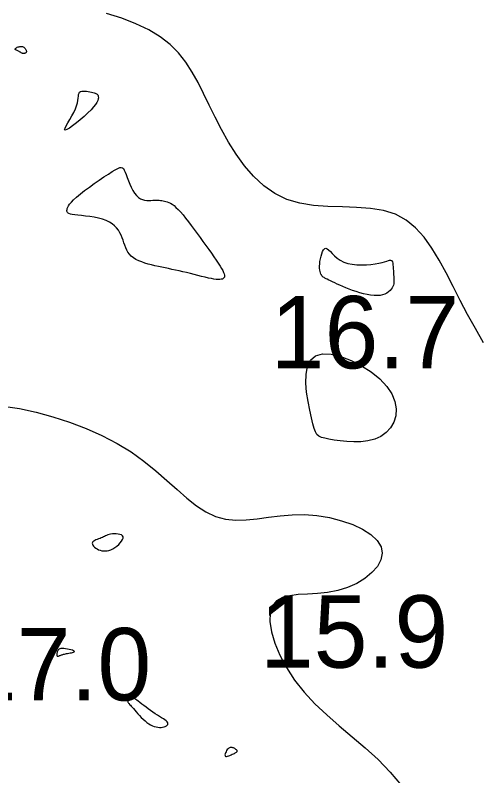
# Model space of a CAD drawing. Extents: x 3040093 to 3056816, y 408076 to 509144.
# Drawn here: x 3045481.2 to 3045513.5, y 434180.6 to 434233.1 of the extents above; entities that cross this region are included whole.
import ezdxf

# ---------------------------------------------------------------- set-up
doc = ezdxf.new("R2010")
doc.units = 0
doc.layers.add('V-CHAN-CONT-EL17', color=7, linetype='Continuous')
doc.layers.add('V-TOPO-SOUN-0610', color=7, linetype='Continuous')

msp = doc.modelspace()

# ---------------------------------------------------------------- linework, layer by layer
at = {"layer": 'V-CHAN-CONT-EL17'}
for points in [[(3045513.58, 434210.453), (3045513.015, 434211.435), (3045512.475, 434212.413), (3045511.961, 434213.385), (3045511.471, 434214.346), (3045510.992, 434215.28), (3045510.508, 434216.17), (3045510.004, 434216.999), (3045509.465, 434217.747), (3045508.875, 434218.397), (3045508.221, 434218.932), (3045507.485, 434219.333), (3045506.66, 434219.591), (3045505.76, 434219.736), (3045504.806, 434219.806), (3045503.821, 434219.839), (3045502.824, 434219.873), (3045501.838, 434219.945), (3045500.884, 434220.095), (3045499.983, 434220.36), (3045499.152, 434220.768), (3045498.39, 434221.307), (3045497.694, 434221.954), (3045497.058, 434222.687), (3045496.479, 434223.484), (3045495.951, 434224.322), (3045495.47, 434225.179), (3045495.031, 434226.032), (3045494.627, 434226.862), (3045494.243, 434227.662), (3045493.857, 434228.427), (3045493.451, 434229.154), (3045493.006, 434229.838), (3045492.502, 434230.475), (3045491.921, 434231.062), (3045491.242, 434231.593), (3045490.452, 434232.067), (3045489.562, 434232.49), (3045488.587, 434232.867), (3045487.542, 434233.207)], [(3045480.4, 434206.089), (3045481.519, 434205.911), (3045482.668, 434205.665), (3045483.828, 434205.353), (3045484.985, 434204.979), (3045486.12, 434204.545), (3045487.218, 434204.055), (3045488.261, 434203.511), (3045489.233, 434202.917), (3045490.123, 434202.279), (3045490.938, 434201.617), (3045491.694, 434200.955), (3045492.404, 434200.316), (3045493.081, 434199.724), (3045493.74, 434199.201), (3045494.395, 434198.773), (3045495.06, 434198.461), (3045495.746, 434198.282), (3045496.455, 434198.215), (3045497.188, 434198.232), (3045497.944, 434198.304), (3045498.723, 434198.405), (3045499.525, 434198.505), (3045500.351, 434198.576), (3045501.2, 434198.59), (3045502.067, 434198.525), (3045502.93, 434198.382), (3045503.762, 434198.171), (3045504.535, 434197.899), (3045505.222, 434197.575), (3045505.797, 434197.207), (3045506.231, 434196.802), (3045506.497, 434196.37), (3045506.577, 434195.919), (3045506.483, 434195.462), (3045506.238, 434195.013), (3045505.864, 434194.585), (3045505.381, 434194.19), (3045504.812, 434193.844), (3045504.178, 434193.559), (3045503.501, 434193.349), (3045502.802, 434193.219), (3045502.102, 434193.149), (3045501.42, 434193.107), (3045500.777, 434193.065), (3045500.193, 434192.992), (3045499.688, 434192.859), (3045499.281, 434192.636), (3045498.993, 434192.294), (3045498.84, 434191.812), (3045498.82, 434191.206), (3045498.928, 434190.5), (3045499.157, 434189.718), (3045499.502, 434188.885), (3045499.957, 434188.025), (3045500.517, 434187.164), (3045501.175, 434186.325), (3045501.924, 434185.526), (3045502.744, 434184.758), (3045503.612, 434184.005), (3045504.507, 434183.25), (3045505.408, 434182.477), (3045506.29, 434181.67), (3045507.134, 434180.813), (3045507.916, 434179.89)]]:
    msp.add_lwpolyline(points, dxfattribs=at)
for points in [[(3045481.249, 434230.776), (3045481.279, 434230.805), (3045481.322, 434230.834), (3045481.374, 434230.861), (3045481.433, 434230.885), (3045481.496, 434230.904), (3045481.559, 434230.917), (3045481.62, 434230.923), (3045481.676, 434230.92), (3045481.727, 434230.91), (3045481.774, 434230.892), (3045481.816, 434230.869), (3045481.854, 434230.842), (3045481.887, 434230.811), (3045481.917, 434230.777), (3045481.942, 434230.742), (3045481.964, 434230.707), (3045481.982, 434230.672), (3045481.995, 434230.637), (3045482.003, 434230.604), (3045482.007, 434230.573), (3045482.004, 434230.544), (3045481.996, 434230.517), (3045481.982, 434230.494), (3045481.961, 434230.475), (3045481.934, 434230.459), (3045481.904, 434230.447), (3045481.871, 434230.438), (3045481.836, 434230.434), (3045481.8, 434230.433), (3045481.766, 434230.435), (3045481.734, 434230.442), (3045481.705, 434230.452), (3045481.679, 434230.465), (3045481.653, 434230.48), (3045481.628, 434230.498), (3045481.601, 434230.516), (3045481.571, 434230.536), (3045481.538, 434230.557), (3045481.5, 434230.577), (3045481.456, 434230.596), (3045481.41, 434230.616), (3045481.363, 434230.635), (3045481.319, 434230.655), (3045481.281, 434230.676), (3045481.252, 434230.698), (3045481.235, 434230.721), (3045481.233, 434230.747)], [(3045485.47, 434226.825), (3045485.524, 434227.023), (3045485.558, 434227.199), (3045485.578, 434227.353), (3045485.593, 434227.485), (3045485.61, 434227.596), (3045485.636, 434227.685), (3045485.68, 434227.753), (3045485.746, 434227.8), (3045485.832, 434227.828), (3045485.933, 434227.84), (3045486.045, 434227.84), (3045486.162, 434227.83), (3045486.28, 434227.813), (3045486.395, 434227.792), (3045486.501, 434227.77), (3045486.595, 434227.748), (3045486.676, 434227.727), (3045486.746, 434227.705), (3045486.805, 434227.68), (3045486.854, 434227.65), (3045486.895, 434227.615), (3045486.927, 434227.572), (3045486.951, 434227.52), (3045486.969, 434227.457), (3045486.974, 434227.382), (3045486.963, 434227.292), (3045486.929, 434227.185), (3045486.868, 434227.06), (3045486.773, 434226.913), (3045486.641, 434226.743), (3045486.466, 434226.548), (3045486.245, 434226.328), (3045485.992, 434226.094), (3045485.722, 434225.86), (3045485.452, 434225.638), (3045485.197, 434225.442), (3045484.973, 434225.286), (3045484.797, 434225.183), (3045484.684, 434225.145), (3045484.645, 434225.183), (3045484.672, 434225.287), (3045484.749, 434225.445), (3045484.862, 434225.645), (3045484.997, 434225.874), (3045485.139, 434226.119), (3045485.274, 434226.367), (3045485.388, 434226.606)], [(3045487.254, 434218.992), (3045486.973, 434219.064), (3045486.679, 434219.122), (3045486.381, 434219.168), (3045486.089, 434219.206), (3045485.812, 434219.237), (3045485.561, 434219.264), (3045485.346, 434219.289), (3045485.173, 434219.316), (3045485.041, 434219.344), (3045484.945, 434219.375), (3045484.877, 434219.409), (3045484.835, 434219.447), (3045484.812, 434219.491), (3045484.803, 434219.54), (3045484.802, 434219.596), (3045484.807, 434219.659), (3045484.822, 434219.733), (3045484.854, 434219.819), (3045484.907, 434219.92), (3045484.989, 434220.038), (3045485.107, 434220.176), (3045485.265, 434220.337), (3045485.472, 434220.523), (3045485.729, 434220.734), (3045486.026, 434220.965), (3045486.351, 434221.206), (3045486.691, 434221.45), (3045487.031, 434221.688), (3045487.359, 434221.911), (3045487.662, 434222.111), (3045487.926, 434222.28), (3045488.141, 434222.411), (3045488.312, 434222.503), (3045488.446, 434222.555), (3045488.551, 434222.569), (3045488.633, 434222.544), (3045488.702, 434222.482), (3045488.763, 434222.381), (3045488.824, 434222.242), (3045488.893, 434222.068), (3045488.969, 434221.867), (3045489.054, 434221.647), (3045489.147, 434221.42), (3045489.248, 434221.194), (3045489.357, 434220.979), (3045489.475, 434220.786), (3045489.601, 434220.623), (3045489.736, 434220.498), (3045489.877, 434220.408), (3045490.022, 434220.348), (3045490.168, 434220.312), (3045490.314, 434220.294), (3045490.456, 434220.29), (3045490.594, 434220.294), (3045490.724, 434220.3), (3045490.844, 434220.305), (3045490.957, 434220.306), (3045491.062, 434220.304), (3045491.162, 434220.298), (3045491.258, 434220.29), (3045491.352, 434220.278), (3045491.445, 434220.262), (3045491.539, 434220.243), (3045491.635, 434220.22), (3045491.735, 434220.189), (3045491.84, 434220.148), (3045491.951, 434220.093), (3045492.069, 434220.021), (3045492.197, 434219.928), (3045492.334, 434219.81), (3045492.484, 434219.664), (3045492.645, 434219.489), (3045492.818, 434219.286), (3045493.001, 434219.06), (3045493.191, 434218.815), (3045493.387, 434218.555), (3045493.588, 434218.284), (3045493.791, 434218.005), (3045493.995, 434217.724), (3045494.198, 434217.443), (3045494.398, 434217.166), (3045494.592, 434216.896), (3045494.777, 434216.636), (3045494.95, 434216.389), (3045495.11, 434216.157), (3045495.252, 434215.944), (3045495.376, 434215.752), (3045495.478, 434215.584), (3045495.558, 434215.438), (3045495.619, 434215.314), (3045495.659, 434215.208), (3045495.682, 434215.118), (3045495.686, 434215.044), (3045495.674, 434214.983), (3045495.645, 434214.932), (3045495.601, 434214.892), (3045495.541, 434214.86), (3045495.464, 434214.839), (3045495.367, 434214.827), (3045495.252, 434214.826), (3045495.115, 434214.835), (3045494.957, 434214.855), (3045494.776, 434214.886), (3045494.571, 434214.928), (3045494.346, 434214.979), (3045494.106, 434215.038), (3045493.853, 434215.101), (3045493.592, 434215.168), (3045493.327, 434215.236), (3045493.062, 434215.302), (3045492.8, 434215.365), (3045492.546, 434215.423), (3045492.298, 434215.477), (3045492.056, 434215.528), (3045491.818, 434215.577), (3045491.582, 434215.625), (3045491.349, 434215.674), (3045491.116, 434215.724), (3045490.882, 434215.777), (3045490.647, 434215.833), (3045490.414, 434215.895), (3045490.186, 434215.963), (3045489.966, 434216.038), (3045489.759, 434216.122), (3045489.567, 434216.216), (3045489.395, 434216.321), (3045489.245, 434216.438), (3045489.121, 434216.568), (3045489.018, 434216.71), (3045488.933, 434216.862), (3045488.861, 434217.023), (3045488.798, 434217.189), (3045488.738, 434217.361), (3045488.679, 434217.536), (3045488.614, 434217.711), (3045488.541, 434217.887), (3045488.455, 434218.059), (3045488.354, 434218.226), (3045488.235, 434218.385), (3045488.093, 434218.535), (3045487.928, 434218.673), (3045487.734, 434218.796), (3045487.51, 434218.903)], [(3045502.884, 434214.792), (3045502.782, 434214.839), (3045502.694, 434214.881), (3045502.62, 434214.918), (3045502.556, 434214.955), (3045502.501, 434214.993), (3045502.453, 434215.035), (3045502.41, 434215.083), (3045502.371, 434215.14), (3045502.335, 434215.207), (3045502.304, 434215.286), (3045502.279, 434215.377), (3045502.261, 434215.483), (3045502.251, 434215.604), (3045502.25, 434215.742), (3045502.259, 434215.898), (3045502.278, 434216.072), (3045502.309, 434216.255), (3045502.349, 434216.438), (3045502.399, 434216.609), (3045502.458, 434216.76), (3045502.525, 434216.88), (3045502.601, 434216.959), (3045502.684, 434216.986), (3045502.775, 434216.956), (3045502.877, 434216.877), (3045502.993, 434216.76), (3045503.128, 434216.618), (3045503.285, 434216.462), (3045503.467, 434216.305), (3045503.678, 434216.159), (3045503.923, 434216.035), (3045504.202, 434215.943), (3045504.507, 434215.882), (3045504.829, 434215.848), (3045505.159, 434215.837), (3045505.485, 434215.846), (3045505.798, 434215.87), (3045506.088, 434215.907), (3045506.345, 434215.951), (3045506.562, 434216), (3045506.74, 434216.05), (3045506.884, 434216.095), (3045506.998, 434216.131), (3045507.087, 434216.155), (3045507.155, 434216.162), (3045507.206, 434216.148), (3045507.244, 434216.108), (3045507.274, 434216.039), (3045507.297, 434215.946), (3045507.315, 434215.833), (3045507.328, 434215.706), (3045507.338, 434215.569), (3045507.346, 434215.429), (3045507.354, 434215.291), (3045507.361, 434215.158), (3045507.37, 434215.037), (3045507.379, 434214.926), (3045507.385, 434214.822), (3045507.387, 434214.724), (3045507.383, 434214.63), (3045507.37, 434214.538), (3045507.347, 434214.446), (3045507.311, 434214.352), (3045507.261, 434214.254), (3045507.196, 434214.156), (3045507.115, 434214.06), (3045507.016, 434213.969), (3045506.898, 434213.888), (3045506.761, 434213.819), (3045506.604, 434213.766), (3045506.426, 434213.732), (3045506.226, 434213.719), (3045506.008, 434213.726), (3045505.775, 434213.751), (3045505.532, 434213.792), (3045505.282, 434213.847), (3045505.03, 434213.913), (3045504.779, 434213.988), (3045504.534, 434214.07), (3045504.297, 434214.157), (3045504.071, 434214.247), (3045503.857, 434214.338), (3045503.656, 434214.428), (3045503.469, 434214.514), (3045503.297, 434214.596), (3045503.141, 434214.671), (3045503.004, 434214.737)], [(3045502.448, 434209.691), (3045503.043, 434209.667), (3045503.714, 434209.508), (3045504.423, 434209.237), (3045505.134, 434208.874), (3045505.808, 434208.44), (3045506.409, 434207.957), (3045506.897, 434207.444), (3045507.245, 434206.923), (3045507.456, 434206.405), (3045507.54, 434205.901), (3045507.51, 434205.423), (3045507.378, 434204.982), (3045507.155, 434204.588), (3045506.852, 434204.253), (3045506.482, 434203.988), (3045506.057, 434203.8), (3045505.592, 434203.681), (3045505.104, 434203.621), (3045504.609, 434203.608), (3045504.123, 434203.631), (3045503.664, 434203.678), (3045503.247, 434203.739), (3045502.889, 434203.802), (3045502.602, 434203.86), (3045502.378, 434203.924), (3045502.205, 434204.009), (3045502.071, 434204.13), (3045501.964, 434204.303), (3045501.871, 434204.542), (3045501.781, 434204.863), (3045501.681, 434205.281), (3045501.566, 434205.802), (3045501.45, 434206.399), (3045501.356, 434207.036), (3045501.305, 434207.677), (3045501.319, 434208.286), (3045501.42, 434208.827), (3045501.629, 434209.264), (3045501.968, 434209.561)], [(3045488.116, 434196.316), (3045488.251, 434196.415), (3045488.376, 434196.524), (3045488.487, 434196.639), (3045488.578, 434196.755), (3045488.644, 434196.866), (3045488.679, 434196.969), (3045488.678, 434197.058), (3045488.638, 434197.13), (3045488.564, 434197.184), (3045488.463, 434197.224), (3045488.343, 434197.249), (3045488.211, 434197.262), (3045488.075, 434197.264), (3045487.942, 434197.257), (3045487.819, 434197.241), (3045487.712, 434197.219), (3045487.62, 434197.192), (3045487.539, 434197.16), (3045487.465, 434197.125), (3045487.395, 434197.088), (3045487.326, 434197.051), (3045487.253, 434197.013), (3045487.174, 434196.977), (3045487.086, 434196.943), (3045486.993, 434196.909), (3045486.898, 434196.876), (3045486.806, 434196.842), (3045486.722, 434196.805), (3045486.65, 434196.764), (3045486.594, 434196.719), (3045486.559, 434196.667), (3045486.548, 434196.608), (3045486.56, 434196.544), (3045486.592, 434196.476), (3045486.643, 434196.408), (3045486.71, 434196.341), (3045486.79, 434196.278), (3045486.882, 434196.22), (3045486.982, 434196.17), (3045487.09, 434196.129), (3045487.203, 434196.101), (3045487.322, 434196.084), (3045487.446, 434196.081), (3045487.574, 434196.094), (3045487.706, 434196.122), (3045487.841, 434196.168), (3045487.978, 434196.233)], [(3045484.423, 434188.902), (3045484.47, 434188.918), (3045484.52, 434188.933), (3045484.574, 434188.948), (3045484.633, 434188.963), (3045484.698, 434188.978), (3045484.769, 434188.993), (3045484.849, 434189.007), (3045484.936, 434189.022), (3045485.026, 434189.038), (3045485.114, 434189.055), (3045485.192, 434189.073), (3045485.257, 434189.092), (3045485.301, 434189.113), (3045485.319, 434189.137), (3045485.306, 434189.163), (3045485.258, 434189.192), (3045485.179, 434189.223), (3045485.077, 434189.253), (3045484.96, 434189.281), (3045484.834, 434189.305), (3045484.707, 434189.324), (3045484.586, 434189.337), (3045484.478, 434189.341), (3045484.389, 434189.335), (3045484.318, 434189.32), (3045484.262, 434189.297), (3045484.22, 434189.268), (3045484.189, 434189.234), (3045484.166, 434189.195), (3045484.148, 434189.153), (3045484.135, 434189.109), (3045484.123, 434189.065), (3045484.112, 434189.02), (3045484.104, 434188.978), (3045484.099, 434188.938), (3045484.097, 434188.902), (3045484.1, 434188.871), (3045484.107, 434188.845), (3045484.119, 434188.828), (3045484.137, 434188.818), (3045484.16, 434188.815), (3045484.188, 434188.818), (3045484.22, 434188.826), (3045484.256, 434188.838), (3045484.295, 434188.853), (3045484.336, 434188.869), (3045484.379, 434188.886)], [(3045489.485, 434185.084), (3045489.587, 434184.966), (3045489.697, 434184.841), (3045489.814, 434184.712), (3045489.937, 434184.584), (3045490.064, 434184.459), (3045490.194, 434184.343), (3045490.324, 434184.237), (3045490.455, 434184.147), (3045490.584, 434184.071), (3045490.712, 434184.009), (3045490.837, 434183.961), (3045490.96, 434183.926), (3045491.08, 434183.904), (3045491.195, 434183.894), (3045491.306, 434183.896), (3045491.412, 434183.909), (3045491.509, 434183.933), (3045491.595, 434183.965), (3045491.668, 434184.005), (3045491.724, 434184.051), (3045491.76, 434184.103), (3045491.774, 434184.159), (3045491.762, 434184.218), (3045491.722, 434184.279), (3045491.657, 434184.343), (3045491.57, 434184.411), (3045491.463, 434184.483), (3045491.34, 434184.561), (3045491.203, 434184.645), (3045491.056, 434184.736), (3045490.901, 434184.836), (3045490.742, 434184.943), (3045490.582, 434185.057), (3045490.422, 434185.174), (3045490.266, 434185.291), (3045490.116, 434185.404), (3045489.975, 434185.512), (3045489.846, 434185.612), (3045489.732, 434185.699), (3045489.633, 434185.772), (3045489.551, 434185.831), (3045489.481, 434185.878), (3045489.423, 434185.913), (3045489.373, 434185.938), (3045489.332, 434185.953), (3045489.295, 434185.96), (3045489.262, 434185.959), (3045489.231, 434185.952), (3045489.202, 434185.94), (3045489.173, 434185.923), (3045489.147, 434185.904), (3045489.122, 434185.881), (3045489.099, 434185.858), (3045489.077, 434185.835), (3045489.057, 434185.812), (3045489.04, 434185.791), (3045489.024, 434185.771), (3045489.012, 434185.751), (3045489.003, 434185.732), (3045488.998, 434185.711), (3045488.998, 434185.69), (3045489.004, 434185.666), (3045489.015, 434185.64), (3045489.033, 434185.61), (3045489.058, 434185.576), (3045489.091, 434185.536), (3045489.132, 434185.488), (3045489.182, 434185.431), (3045489.242, 434185.363), (3045489.312, 434185.284), (3045489.393, 434185.191)], [(3045496.552, 434182.291), (3045496.533, 434182.318), (3045496.507, 434182.346), (3045496.474, 434182.375), (3045496.437, 434182.403), (3045496.396, 434182.43), (3045496.352, 434182.455), (3045496.306, 434182.477), (3045496.26, 434182.496), (3045496.213, 434182.511), (3045496.167, 434182.519), (3045496.119, 434182.52), (3045496.072, 434182.511), (3045496.024, 434182.492), (3045495.975, 434182.462), (3045495.927, 434182.418), (3045495.878, 434182.36), (3045495.832, 434182.291), (3045495.79, 434182.217), (3045495.755, 434182.141), (3045495.73, 434182.069), (3045495.718, 434182.003), (3045495.72, 434181.949), (3045495.74, 434181.912), (3045495.778, 434181.894), (3045495.833, 434181.893), (3045495.9, 434181.906), (3045495.976, 434181.931), (3045496.057, 434181.963), (3045496.14, 434182), (3045496.221, 434182.038), (3045496.296, 434182.074), (3045496.363, 434182.106), (3045496.42, 434182.133), (3045496.467, 434182.158), (3045496.505, 434182.18), (3045496.534, 434182.201), (3045496.553, 434182.222), (3045496.562, 434182.243), (3045496.562, 434182.266)]]:
    msp.add_lwpolyline(points, close=True, dxfattribs=at)

# ---------------------------------------------------------------- texts
at = {"layer": 'V-TOPO-SOUN-0610'}
for s, p in [('16.7 ', (3045498.873, 434208.69)), ('15.9 ', (3045498.123, 434188.02)), ('17.0 ', (3045477.613, 434185.76))]:
    msp.add_text(s, height=5, dxfattribs=at).set_placement(p)

doc.saveas('drawing.dxf')
